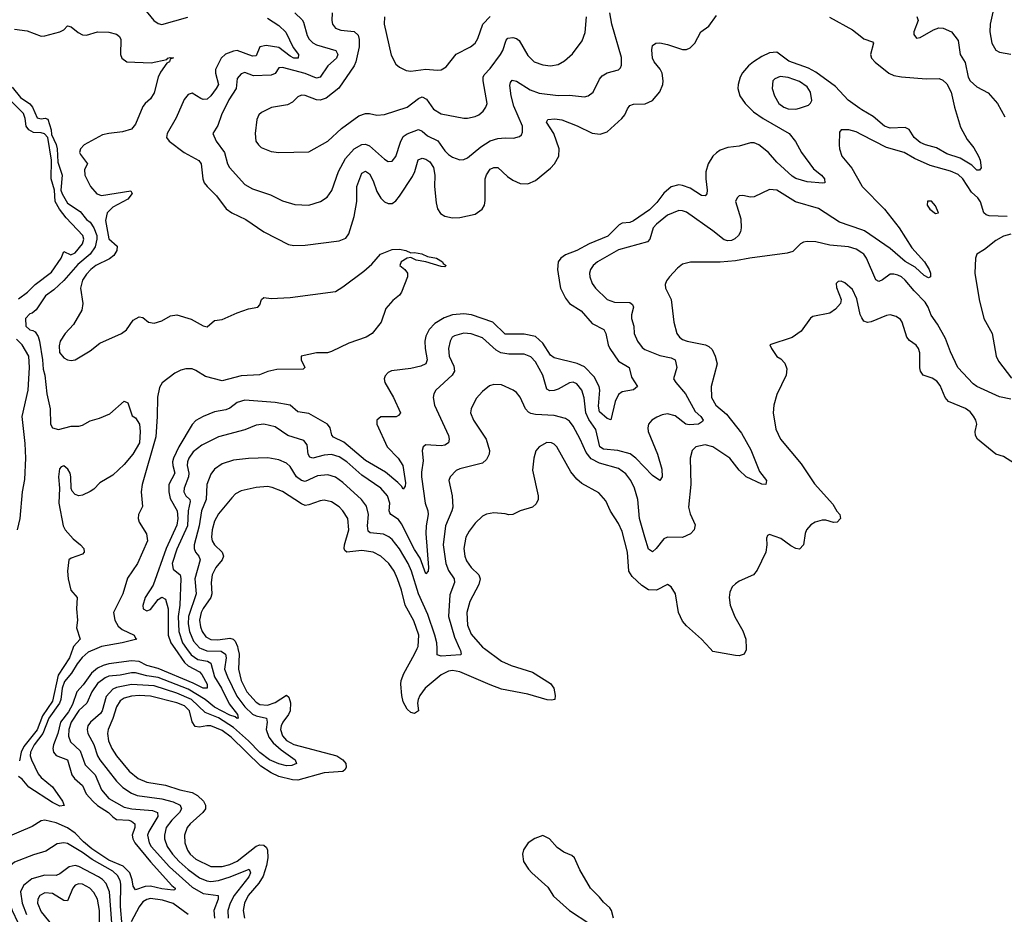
# Model space of a CAD drawing. Header units: inches. Extents: x 1934316 to 2140091, y 524953 to 667329.
# Tile 292 of 384: x 2045537 to 2050755, y 628590 to 633334. Entities that reach past the tile are written whole.
import ezdxf

# ---------------------------------------------------------------- set-up
doc = ezdxf.new("R2010")
doc.units = ezdxf.units.IN
doc.header["$MEASUREMENT"] = 0
for name, color, linetype in [('C0642', 7, 'Continuous'), ('C0643', 7, 'Continuous'), ('C0653', 7, 'Continuous')]:
    doc.layers.add(name, color=color, linetype=linetype)

msp = doc.modelspace()

# ---------------------------------------------------------------- linework, layer by layer
at = {"layer": 'C0642', "color": 5}
for points, elevation in [([(2046358.2, 630000), (2046410, 629925.5), (2046430, 629907.5), (2046490, 629875.4), (2046502.6, 629862.6), (2046529.5, 629810), (2046530.1, 629789.9), (2046510, 629789.3), (2046456.4, 629816.4), (2046270, 629893.2), (2046210.4, 629910.4), (2046170, 629931.2), (2046130, 629934.3), (2046010, 629918.5), (2045979.4, 629910), (2045950, 629895.2), (2045917.9, 629870), (2045873.4, 629806.6), (2045839.4, 629770), (2045817.1, 629702.9), (2045795, 629665), (2045753.3, 629610), (2045739.7, 629550), (2045716.1, 629490), (2045712.8, 629470), (2045716.6, 629450), (2045730, 629432.3), (2045790.1, 629410), (2045813, 629330), (2045827.3, 629310), (2045870, 629273.7), (2045889.6, 629229.6), (2045924, 629190), (2045950, 629167.4), (2046007.7, 629130), (2046030, 629106.7), (2046050, 629093.4), (2046114.9, 629090), (2046130, 629085.3), (2046146.9, 629070), (2046146.6, 629050), (2046133.3, 629010), (2046135.6, 628990), (2046147.2, 628970), (2046230, 628869.3), (2046342.7, 628742.7), (2046360.2, 628730), (2046358.8, 628721.2), (2046350, 628717.7), (2046290, 628725.5), (2046230, 628739.9), (2046202.6, 628737.4), (2046150, 628720.7), (2046138.9, 628738.9), (2046133.3, 628773.3), (2046120.3, 628810), (2046085.5, 628845.5), (2046010, 628877), (2045918.5, 628938.5), (2045874.7, 628974.7), (2045830, 629021), (2045790, 629048.7), (2045730, 629075), (2045670.1, 629089.9), (2045650, 629085.8), (2045603.2, 629056.8), (2045449.6, 628990.4)], 220), ([(2045945.2, 630000), (2045900.3, 629979.7), (2045867.8, 629952.2), (2045840.5, 629919.5), (2045811.7, 629868.3), (2045774.8, 629825.2), (2045761.5, 629790), (2045755.4, 629730), (2045748.3, 629710), (2045690.5, 629630), (2045658.6, 629550), (2045612.6, 629490), (2045594, 629450), (2045592.8, 629430), (2045598.9, 629410), (2045634.7, 629334.7), (2045650, 629315.3), (2045710, 629266.9), (2045763.8, 629190), (2045773, 629167), (2045750, 629163.8), (2045710, 629182.9), (2045585.3, 629265.3), (2045550, 629306.4), (2045530, 629320.6)], 180), ([(2045818.7, 630000), (2045799.9, 629950), (2045741.2, 629858.8), (2045710, 629720.5), (2045657.9, 629642.1), (2045630, 629568.4), (2045559, 629481), (2045545.2, 629450), (2045536.5, 629403.5)], 160), ([(2046421.2, 630000), (2046446, 629966), (2046481.6, 629941.6), (2046532.9, 629932.9), (2046550, 629922.7), (2046568.9, 629850), (2046607, 629790), (2046647.4, 629707.4), (2046690.5, 629650), (2046694.3, 629630), (2046690, 629628.3), (2046678.5, 629638.5), (2046650, 629646.8), (2046569.2, 629689.2), (2046520.3, 629730), (2046430, 629783.8), (2046270, 629846.4), (2046210, 629854.3), (2046150, 629870.6), (2046130, 629870.3), (2046070, 629858.5), (2046010, 629853.3), (2045990, 629844.9), (2045950, 629814.7), (2045918.6, 629770), (2045892.3, 629710), (2045850, 629671.5), (2045808.9, 629610), (2045796.4, 629570), (2045796, 629536), (2045805.8, 629505.8), (2045858.1, 629458.1), (2045883.4, 629383.4), (2045936.5, 629330), (2045970.1, 629250.1), (2046010, 629205), (2046090, 629158.8), (2046130.4, 629150.4), (2046240.1, 629140.1), (2046266.5, 629130), (2046269, 629110), (2046220.5, 629030), (2046215, 629010), (2046222.9, 628970), (2046233.2, 628950), (2046330, 628842.8), (2046450, 628735.1), (2046510, 628700.7), (2046588.8, 628690), (2046588.5, 628670), (2046565.6, 628610), (2046569.7, 628570)], 240), ([(2046498.1, 630000), (2046528.2, 629988.2), (2046605.1, 629985.1), (2046628.3, 629970), (2046630.8, 629950), (2046623, 629890), (2046637.5, 629850), (2046687.2, 629747.2), (2046730, 629690.9), (2046770, 629652.4), (2046790, 629642.3), (2046845.5, 629630), (2046848.6, 629610), (2046843.4, 629570), (2046856.4, 629530), (2046880.1, 629500.1), (2046922.4, 629462.4), (2046996.1, 629410), (2047004.2, 629390), (2046979.9, 629380.1), (2046950, 629378.1), (2046910, 629388.7), (2046860.7, 629410), (2046810, 629449), (2046750.1, 629510.1), (2046670, 629581.8), (2046590, 629631.6), (2046520.5, 629660.5), (2046447.5, 629730), (2046370, 629763), (2046250, 629801.3), (2046130, 629809.9), (2046050, 629793.5), (2046030, 629783.8), (2045995.4, 629744.6), (2045973.5, 629670), (2045965.1, 629654.9), (2045911.8, 629610), (2045898.4, 629590), (2045894.6, 629570), (2045898.3, 629550), (2045930.3, 629490.3), (2045949.7, 629430), (2045961.3, 629410), (2046050, 629296.6), (2046083.6, 629263.6), (2046130, 629232.5), (2046159.9, 629219.9), (2046290, 629203.4), (2046350, 629187.4), (2046386.4, 629170), (2046393.6, 629150), (2046382.9, 629130), (2046342.3, 629090), (2046313.9, 629050), (2046303.6, 629010), (2046303.4, 628990), (2046317.9, 628950), (2046347.5, 628910), (2046382.2, 628870), (2046430, 628828), (2046490, 628783.7), (2046528, 628768), (2046550, 628764.3), (2046589.7, 628769.7), (2046651.6, 628788.4), (2046753.1, 628830), (2046760.1, 628810), (2046751.5, 628790), (2046673.9, 628690), (2046652.2, 628650), (2046640.1, 628610), (2046641.2, 628570)], 260), ([(2046692.9, 630000), (2046699.6, 629970), (2046696.7, 629890), (2046711.1, 629830), (2046740.6, 629770), (2046790, 629715.4), (2046810, 629703.3), (2046850, 629700.1), (2046890, 629713), (2046950, 629753.4), (2046962.5, 629742.5), (2046971.8, 629711.8), (2046970.4, 629670), (2046962.1, 629650), (2046931.4, 629610), (2046921.7, 629590), (2046919.2, 629570), (2046930, 629536.8), (2046950, 629512.2), (2046990, 629491.5), (2047217.3, 629430), (2047250.2, 629410), (2047265.4, 629390), (2047267.9, 629370), (2047262, 629358), (2047250, 629346.9), (2047150, 629340.9), (2047010, 629301), (2046982.8, 629302.8), (2046910, 629321.4), (2046870, 629340.5), (2046815.5, 629375.5), (2046657.1, 629530), (2046610, 629564.6), (2046550, 629590.3), (2046529.4, 629590.6), (2046490, 629582.2), (2046467, 629587), (2046451.1, 629611.1), (2046436.3, 629670), (2046410, 629696.3), (2046370, 629712.5), (2046230, 629746.9), (2046170, 629750.6), (2046130, 629747.7), (2046090, 629736), (2046070, 629722.7), (2046049.2, 629690.8), (2046030.8, 629629.2), (2046006.3, 629570), (2046002.6, 629550), (2046008.2, 629510), (2046024.7, 629470), (2046050.7, 629430), (2046116.8, 629350), (2046165.4, 629310), (2046210, 629290.6), (2046310, 629276.1), (2046385.3, 629250), (2046450, 629236.2), (2046480, 629220), (2046510.9, 629190), (2046521.9, 629170), (2046521.2, 629150), (2046507.2, 629130), (2046439.8, 629070), (2046425, 629050), (2046410.7, 629010), (2046411.2, 628970), (2046425.9, 628930), (2046439.8, 628910), (2046470, 628883.8), (2046550, 628844), (2046610, 628843.8), (2046650, 628853.8), (2046690, 628871.8), (2046790, 628951.9), (2046810, 628958.9), (2046830, 628957.8), (2046844.4, 628944.4), (2046850.6, 628930), (2046852, 628890), (2046845.2, 628850), (2046826.6, 628793.4), (2046804.8, 628755.2), (2046747.3, 628690), (2046727.6, 628650), (2046720.5, 628610), (2046729.1, 628570)], 280), ([(2048000.5, 630000), (2048090, 629932.5), (2048141.1, 629910), (2048254.4, 629874.4), (2048350, 629814.7), (2048368, 629790), (2048375.6, 629750), (2048372.7, 629730), (2048354.7, 629725.3), (2048332.4, 629727.6), (2048230, 629757.9), (2048090, 629785), (2048030, 629806.6), (2047870, 629876.5), (2047830, 629883.2), (2047810, 629880.1), (2047770, 629859.9), (2047685.4, 629790), (2047656.8, 629750), (2047649, 629730), (2047645.7, 629710), (2047650, 629669), (2047630, 629654.5), (2047610, 629661.3), (2047590, 629678.4), (2047570, 629717), (2047561.5, 629750), (2047556.8, 629810), (2047558.8, 629830), (2047572.2, 629867.8), (2047630, 629969.1), (2047643.6, 630000)], 280), ([(2047868.3, 630000), (2047872.9, 629990), (2047876.5, 629970), (2047873.2, 629966.8), (2047770, 629958.6), (2047750, 629966), (2047748.7, 630000)], 260), ([(2049386.3, 630000), (2049386.5, 629993.5), (2049375.8, 629970), (2049350, 629960.4), (2049330, 629962), (2049210, 629984.2), (2049195.5, 630000)], 280), ([(2046080.5, 628530), (2046071.6, 628631.6), (2046072.5, 628750), (2046068.5, 628770), (2046055.7, 628795.7), (2046030, 628820.1), (2045920.8, 628880.8), (2045870, 628918.5), (2045790, 628965.4), (2045770, 628969.9), (2045735.8, 628964.3), (2045675.4, 628924.6), (2045610, 628905.6), (2045510, 628866.6), (2045488.8, 628850), (2045456.6, 628790), (2045450.6, 628750), (2045496.3, 628610), (2045526.9, 628546.9)], 240), ([(2048684, 628570), (2048674, 628610), (2048664.7, 628624.7), (2048630, 628655.3), (2048610, 628682), (2048562, 628730), (2048505.6, 628825.6), (2048478, 628890), (2048463.1, 628903.1), (2048420.2, 628920.2), (2048385.6, 628945.6), (2048344, 628990), (2048310, 629009), (2048267.1, 628992.9), (2048232, 628970), (2048207.1, 628932.9), (2048201, 628910), (2048207.3, 628870), (2048234, 628830), (2048250.8, 628810), (2048335.1, 628735.1), (2048365.8, 628685.9), (2048450, 628610.8), (2048559.3, 628539.3)], 320), ([(2046025.6, 628545.6), (2046011.9, 628710), (2045994.6, 628754.6), (2045975.5, 628775.5), (2045953.6, 628790), (2045850, 628843.9), (2045830, 628849.4), (2045798.1, 628841.9), (2045750, 628804.8), (2045730, 628796.3), (2045670, 628797.3), (2045601.9, 628778.1), (2045557, 628743), (2045541.9, 628710), (2045549.1, 628649.1), (2045572.6, 628590)], 260), ([(2045960.4, 628490), (2045959.4, 628610), (2045949, 628670), (2045930, 628705.6), (2045908.4, 628728.4), (2045870, 628749.5), (2045850, 628752.2), (2045830, 628745), (2045818.2, 628730), (2045790, 628662), (2045770, 628663.4), (2045710, 628700.4), (2045670, 628705.2), (2045643, 628690), (2045633.1, 628670), (2045631.7, 628650), (2045650, 628603.8), (2045728.1, 628508.1)], 280), ([(2046430.1, 628590.1), (2046350, 628647.7), (2046294, 628666), (2046230, 628674.2), (2046210, 628669.1), (2046190, 628656.6), (2046169.7, 628630.3), (2046127.2, 628550)], 240)]:
    msp.add_lwpolyline(points, dxfattribs=dict(at, elevation=elevation))
at = {"layer": 'C0643', "color": 5}
for points, elevation in [([(2046134.8, 633470), (2046248.3, 633330), (2046270, 633313.7), (2046290, 633309.5), (2046428, 633348)], 220), ([(2046850, 633341.6), (2046910, 633304.2), (2046947.8, 633267.8), (2046986.2, 633186.2), (2047014.2, 633150), (2047012, 633130), (2046990, 633129.9), (2046970, 633140.4), (2046910, 633187.5), (2046843.1, 633196.9), (2046810.1, 633189.9), (2046790, 633142.2), (2046770, 633139.9), (2046690, 633170.3), (2046670, 633168.1), (2046627.8, 633152.2), (2046604.2, 633130), (2046575.1, 633070), (2046575.2, 633050), (2046590.1, 632990), (2046578.5, 632970), (2046549.4, 632930), (2046530, 632911.9), (2046510, 632910.5), (2046496, 632916), (2046450, 632943.9), (2046430, 632937.8), (2046408.5, 632911.5), (2046365.4, 632814.6), (2046318.9, 632730), (2046315.4, 632710), (2046329.1, 632690), (2046407.6, 632630), (2046486.8, 632586.8), (2046498.5, 632570), (2046507.5, 632490), (2046515.3, 632470), (2046529.7, 632449.7), (2046580.2, 632400.2), (2046630.6, 632330.6), (2046661.1, 632310), (2046735.3, 632275.3), (2046830, 632208.9), (2046962.2, 632142.2), (2046990, 632137.7), (2047050, 632138.5), (2047230, 632161.2), (2047264.6, 632175.4), (2047281.4, 632198.6), (2047308.7, 632290), (2047323.8, 632370), (2047324.4, 632450), (2047350, 632520.4), (2047370, 632531.6), (2047390, 632516.5), (2047410, 632479.5), (2047430, 632422.3), (2047450, 632387.7), (2047470, 632368.9), (2047490, 632358.9), (2047510, 632359.5), (2047530, 632373.4), (2047550, 632398.3), (2047617.8, 632502.2), (2047631.7, 632530), (2047648.7, 632591.3), (2047670, 632600.6), (2047690, 632595), (2047710, 632580.5), (2047730.1, 632550), (2047737.6, 632510), (2047735, 632450), (2047743.5, 632363.5), (2047750.9, 632330.9), (2047767.3, 632307.3), (2047790, 632292.9), (2047830, 632283.6), (2047870, 632285.2), (2047950, 632303.6), (2047988.2, 632330), (2047999.8, 632350), (2048004.4, 632375.6), (2048004, 632490), (2048010, 632511.8), (2048030, 632541.1), (2048050, 632551), (2048070, 632550.2), (2048122.2, 632502.2), (2048150, 632483.2), (2048190, 632466.3), (2048230, 632463.8), (2048270, 632481.8), (2048350, 632546.7), (2048371.6, 632570), (2048394.5, 632610), (2048396.1, 632650), (2048366.8, 632730), (2048328.7, 632790), (2048335.3, 632804.7), (2048372.3, 632807.7), (2048410, 632802.7), (2048491.5, 632771.5), (2048570, 632731.7), (2048613.5, 632726.5), (2048650, 632740.2), (2048728.7, 632810), (2048744.4, 632830), (2048757.7, 632862.3), (2048770, 632879), (2048790, 632886), (2048851.2, 632888.8), (2048890, 632905.5), (2048929.2, 632950.8), (2048945.3, 632990), (2048947.9, 633010), (2048942.3, 633050), (2048931.4, 633071.4), (2048898.9, 633110), (2048889.8, 633130), (2048886.4, 633173.6), (2048890, 633197.3), (2048909, 633210), (2048928.9, 633211.1), (2048970, 633202.2), (2049050, 633175.4), (2049070, 633176.2), (2049090, 633185.5), (2049114.6, 633210), (2049146, 633270), (2049190, 633299.5), (2049230, 633356.4)], 220), ([(2046994.2, 633370), (2047033.2, 633333.2), (2047040.7, 633320.7), (2047060.4, 633250), (2047071.4, 633231.4), (2047090, 633212.3), (2047110, 633201.5), (2047211.7, 633171.7), (2047222, 633150), (2047215.8, 633130), (2047169.5, 633090), (2047130.1, 633029.9), (2047110, 633024.8), (2047050, 633049.1), (2046930, 633081.2), (2046910, 633079.2), (2046890.6, 633049.4), (2046870, 633040.5), (2046776.2, 633036.2), (2046730, 633053.5), (2046710, 633046.4), (2046690, 633022), (2046684.7, 632970), (2046645.8, 632910), (2046605.9, 632830), (2046587.3, 632772.7), (2046560.5, 632730), (2046578.9, 632690), (2046622.9, 632630), (2046638.9, 632570), (2046649.2, 632550), (2046730, 632459.6), (2046770, 632438.2), (2046866.2, 632406.2), (2046930, 632373.4), (2046994.4, 632354.4), (2047070, 632351.2), (2047130.7, 632369.3), (2047166.7, 632393.3), (2047191, 632429), (2047226.5, 632530), (2047262.7, 632597.3), (2047309.1, 632650), (2047350, 632673.2), (2047370, 632675), (2047390, 632664.6), (2047470, 632594.7), (2047490, 632582.7), (2047510, 632584), (2047530, 632608.5), (2047554.4, 632685.6), (2047570, 632714.7), (2047590, 632729.4), (2047650, 632751.8), (2047670, 632742.7), (2047698.8, 632718.8), (2047752.3, 632692.3), (2047790, 632638), (2047810, 632619.2), (2047830, 632604.9), (2047870, 632591.4), (2047890, 632593.4), (2047910, 632601.8), (2047980.4, 632659.6), (2048030, 632692.2), (2048070, 632703.9), (2048110, 632707.8), (2048154.3, 632705.7), (2048186, 632714), (2048195.9, 632724.1), (2048201.5, 632738.5), (2048202, 632770), (2048156.4, 632876.4), (2048141, 632930), (2048134.1, 632985.9), (2048138, 633002), (2048146.8, 633013.2), (2048170, 633008.4), (2048241.7, 632961.7), (2048290, 632945.3), (2048390, 632931.5), (2048450, 632933.5), (2048530, 632925.5), (2048550, 632930.3), (2048576.3, 632950), (2048610, 633019.3), (2048623.9, 633036.1), (2048650, 633052.7), (2048710.9, 633069.1), (2048720.5, 633079.5), (2048726.7, 633093.3), (2048726.9, 633133.1), (2048674.6, 633310), (2048664.2, 633370)], 240), ([(2047193.2, 633370), (2047190.2, 633330), (2047194.7, 633310), (2047210, 633289.2), (2047239.5, 633279.5), (2047310, 633270.9), (2047331.4, 633251.4), (2047336.4, 633230), (2047335.3, 633190), (2047318.6, 633110), (2047310.1, 633089.9), (2047228.9, 632971.1), (2047161.6, 632918.4), (2047130, 632907), (2047110, 632908.8), (2047050, 632932.8), (2047030, 632933.5), (2047010, 632924.7), (2046982.3, 632897.7), (2046956.4, 632883.6), (2046871, 632869), (2046818.2, 632841.8), (2046804.6, 632830), (2046794.2, 632805.8), (2046784.5, 632730), (2046789.1, 632690), (2046802, 632670), (2046817, 632657), (2046870, 632635.6), (2046910.2, 632630.2), (2047070, 632633.7), (2047170, 632690.2), (2047242.8, 632757.2), (2047335, 632825), (2047370, 632837.3), (2047390, 632837.3), (2047430, 632828), (2047470, 632832.2), (2047590, 632870.2), (2047650, 632916.8), (2047670, 632924.8), (2047693, 632913), (2047730, 632859.1), (2047770, 632835.6), (2047890, 632811.4), (2047910, 632811.5), (2047950, 632820.9), (2047970, 632830.3), (2047993.3, 632850), (2048008, 632870), (2048014.7, 632890), (2047993, 633010), (2047992.5, 633030), (2047997.7, 633042.3), (2048030, 633075.6), (2048085.2, 633150), (2048096.5, 633170), (2048115.2, 633224.8), (2048124.6, 633235.4), (2048150, 633240.6), (2048170, 633234.5), (2048183.6, 633223.6), (2048230, 633144), (2048264.2, 633110), (2048310, 633094), (2048350, 633090.2), (2048390, 633096.9), (2048424.2, 633115.8), (2048466, 633154), (2048518.4, 633221.6), (2048533.8, 633266.2), (2048541.3, 633350)], 260), ([(2047470.3, 633350), (2047468, 633310), (2047505.5, 633145.5), (2047530, 633099.1), (2047550, 633081.6), (2047584.9, 633064.9), (2047610, 633061.7), (2047690, 633071.5), (2047750, 633066.3), (2047771, 633069), (2047796.3, 633083.7), (2047849.2, 633150.8), (2047926, 633190), (2047949.9, 633210.1), (2047964.9, 633235.1), (2047992.1, 633310), (2048030, 633351.6)], 280), ([(2045510, 633284.8), (2045575.7, 633275.7), (2045650, 633247.4), (2045670, 633248.2), (2045749.8, 633270.2), (2045770, 633280.3), (2045790, 633301.3), (2045810, 633297), (2045846.7, 633266.7), (2045870, 633254), (2045890, 633251.6), (2045950, 633270.2), (2046010, 633268.8), (2046050, 633257), (2046065.3, 633245.3), (2046072, 633230), (2046070.6, 633150), (2046078.8, 633130), (2046104.7, 633110), (2046234.2, 633105.8), (2046317.2, 633122.7), (2046321.6, 633130), (2046334.2, 633134.2), (2046351.8, 633131.8), (2046335.1, 633124.9), (2046330.2, 633110), (2046316.6, 633103.4), (2046283.5, 633056.5), (2046271.5, 633030), (2046250, 632946.4), (2046230, 632914.6), (2046201.7, 632890), (2046190, 632873.6), (2046150, 632779.5), (2046130, 632754.3), (2046081.1, 632738.9), (2046010, 632731.6), (2045976.4, 632723.6), (2045877.8, 632670), (2045859, 632650), (2045854.2, 632630), (2045858.7, 632618.7), (2045896.9, 632570), (2045881, 632539), (2045881.2, 632510), (2045912.3, 632450), (2045945.1, 632410), (2045970, 632402.4), (2046125.8, 632425.9), (2046133.4, 632413.4), (2046110, 632383.4), (2046030, 632339.7), (2046000.8, 632310), (2045991, 632270), (2046010, 632172.2), (2046053.4, 632133.4), (2046052.1, 632110), (2046035.3, 632084.7), (2046013.1, 632066.9), (2045939.7, 632030), (2045913.8, 632010), (2045890, 631985.7), (2045870, 631953.8), (2045859.8, 631910), (2045872.2, 631830), (2045865.5, 631794.5), (2045822.5, 631717.5), (2045777.3, 631670), (2045750.7, 631630), (2045745.2, 631605.2), (2045747.7, 631570), (2045770, 631541), (2045790, 631531), (2045810, 631526.8), (2045830, 631531.3), (2045910, 631578.8), (2045961.3, 631618.7), (2046076.3, 631670), (2046103, 631690), (2046138.2, 631741.8), (2046170, 631759.3), (2046190, 631755.5), (2046218.8, 631730), (2046250, 631724.3), (2046290, 631736.8), (2046335.9, 631764.1), (2046370, 631768.5), (2046445.6, 631745.6), (2046510, 631710.2), (2046530, 631706), (2046570, 631738.5), (2046610, 631743.7), (2046690, 631780.4), (2046750, 631801.2), (2046799.3, 631810), (2046810, 631822.8), (2046818.9, 631850), (2046830, 631861.1), (2046870, 631856.1), (2046970, 631860.4), (2047210, 631893.7), (2047250, 631917.4), (2047360, 632000), (2047402.2, 632037.8), (2047449.4, 632090.6), (2047510, 632115.8), (2047550, 632116.9), (2047584, 632110), (2047610, 632097.6), (2047630, 632099.7), (2047667.4, 632092.6), (2047698.7, 632078.7), (2047745.5, 632070), (2047778.3, 632050), (2047780.7, 632040.7), (2047796.3, 632030), (2047790, 632024.5), (2047770, 632025.1), (2047690, 632049.6), (2047638.9, 632058.9), (2047610, 632073.2), (2047590, 632069), (2047558, 632050), (2047552, 632030), (2047578, 632010), (2047591.3, 631990), (2047591.3, 631970), (2047560.7, 631890), (2047550, 631874), (2047515.1, 631844.9), (2047478, 631802), (2047451.8, 631730), (2047405.4, 631670), (2047373.8, 631650), (2047281.7, 631618.3), (2047190, 631574.6), (2047168.1, 631568.1), (2047110, 631568.2), (2047029.2, 631550.8), (2047029, 631530), (2047048.8, 631490), (2047038.7, 631481.3), (2046900.4, 631479.6), (2046851.5, 631468.5), (2046808.1, 631451.9), (2046710, 631446.5), (2046610, 631419.6), (2046521.9, 631441.9), (2046470, 631474.7), (2046450, 631482.1), (2046416.7, 631483.3), (2046390, 631476.2), (2046359.7, 631460.3), (2046291.8, 631408.2), (2046276.9, 631383.1), (2046267.1, 631332.9), (2046265.7, 631230), (2046257.9, 631122.1), (2046185.1, 630870), (2046179.8, 630830), (2046187.3, 630752.7), (2046166, 630710), (2046164.8, 630690), (2046170.2, 630670), (2046208.3, 630608.3), (2046214.2, 630570), (2046161.4, 630450), (2046107.3, 630372.7), (2046083.4, 630290), (2046034.7, 630190), (2046040.4, 630150), (2046058.2, 630118.2), (2046080.1, 630100.1), (2046144.2, 630070), (2046150, 630055.5), (2046157.3, 630050), (2046079, 630030), (2045970, 630011.2), (2045945.2, 630000)], 180), ([(2049828, 633348.1), (2049950, 633281.1), (2050000, 633240.8)], 220), ([(2050000, 632856.5), (2049990, 632862.5), (2049928.1, 632908.1), (2049860.4, 632980.4), (2049756.5, 633056.5), (2049716.8, 633076.8), (2049613.7, 633113.7), (2049550, 633162.6), (2049510, 633157.7), (2049470, 633139.1), (2049425.8, 633110), (2049400.2, 633090), (2049367.3, 633052.7), (2049354.8, 633030), (2049344.3, 632990), (2049343.7, 632970), (2049353.8, 632930), (2049381.4, 632890), (2049426, 632846), (2049476.8, 632810), (2049614.3, 632730), (2049648.3, 632688.3), (2049679.4, 632630), (2049743.4, 632543.4), (2049786.7, 632510), (2049801.3, 632490), (2049804.7, 632470), (2049793.5, 632466.5), (2049710, 632473.8), (2049650, 632491.9), (2049630, 632504.6), (2049550, 632579.2), (2049505, 632630), (2049455, 632670), (2049430, 632680.7), (2049410, 632681.9), (2049350, 632664.1), (2049290, 632656.5), (2049250, 632641.8), (2049230, 632628.7), (2049210, 632609.8), (2049185.3, 632570), (2049173.1, 632526.9), (2049172.5, 632490), (2049179.8, 632430), (2049178.6, 632410), (2049170, 632400.4), (2049150, 632401.7), (2049090, 632440.5), (2049050, 632455.8), (2049030, 632458), (2048990, 632448), (2048950, 632414), (2048914.3, 632365.7), (2048874.8, 632325.2), (2048790, 632267.3), (2048770, 632259.6), (2048730, 632254.5), (2048713.5, 632246.5), (2048653.3, 632186.7), (2048554.2, 632145.8), (2048489.1, 632110.9), (2048430, 632086.6), (2048404.2, 632070), (2048391, 632050), (2048387.9, 632010), (2048399, 631930), (2048403.2, 631910), (2048430, 631856.9), (2048450.2, 631830), (2048511.8, 631790), (2048570, 631722.4), (2048631.8, 631691.8), (2048643.7, 631670), (2048654.8, 631610), (2048665.1, 631590), (2048710, 631523.8), (2048766.2, 631490), (2048778.9, 631438.9), (2048810.3, 631390), (2048789.2, 631370.8), (2048730, 631361), (2048710, 631347.4), (2048692.4, 631310), (2048670, 631212.7), (2048650, 631220.4), (2048610, 631255.4), (2048604.6, 631284.6), (2048611.7, 631370), (2048607.8, 631390), (2048581.1, 631441.1), (2048530, 631494.3), (2048491.8, 631511.8), (2048370, 631540.9), (2048350, 631554.7), (2048310, 631618.7), (2048270, 631654.4), (2048210, 631667.4), (2048110, 631667.1), (2048045, 631730), (2047930.9, 631770), (2047890, 631774.6), (2047830, 631768.7), (2047786.2, 631753.9), (2047736.9, 631723.1), (2047707.8, 631692.2), (2047690, 631656.4), (2047684.4, 631630), (2047685.6, 631590), (2047696.2, 631530), (2047690.1, 631509.9), (2047662.3, 631497.7), (2047610, 631485.2), (2047507.5, 631472.5), (2047490, 631464.2), (2047473.9, 631446.1), (2047469.2, 631430), (2047472.2, 631410), (2047518.4, 631330), (2047554.6, 631250), (2047545.1, 631234.9), (2047531.9, 631228.1), (2047450, 631227.6), (2047430, 631211.5), (2047429.5, 631190), (2047485.1, 631070), (2047543.2, 631010), (2047568.2, 630970), (2047581.8, 630878.2), (2047579.5, 630860.5), (2047570, 630844.5), (2047560.9, 630860.9), (2047540.6, 630880.6), (2047475.4, 630935.4), (2047370, 630997.7), (2047254.7, 631094.7), (2047200, 631120), (2047190.7, 631130.7), (2047181.5, 631170), (2047168.1, 631190), (2047070, 631246.4), (2047010, 631255.4), (2046969.9, 631289.9), (2046890, 631303.7), (2046730, 631316.7), (2046690, 631303.6), (2046650, 631274.4), (2046630, 631265.5), (2046570, 631254.9), (2046509, 631231), (2046471.1, 631208.9), (2046451.5, 631188.5), (2046380.5, 631070), (2046352.1, 631010), (2046347.1, 630990), (2046348.8, 630970), (2046359.3, 630930), (2046327.4, 630870), (2046327.4, 630830), (2046334.8, 630794.8), (2046371.7, 630730), (2046374.8, 630690), (2046370, 630654.2), (2046312.5, 630530), (2046244.5, 630335.5), (2046202.6, 630270), (2046188.7, 630228.7), (2046191.4, 630210), (2046210, 630199.8), (2046230, 630207.5), (2046270, 630260.2), (2046290, 630271.8), (2046310, 630262.2), (2046323.8, 630210), (2046324.5, 630070), (2046337.4, 630030), (2046358.2, 630000)], 220), ([(2045497.1, 632977.1), (2045541.8, 632921.8), (2045590, 632888.9), (2045605, 632870), (2045630, 632814), (2045650, 632809.2), (2045672, 632812), (2045686.1, 632806.1), (2045703.2, 632750), (2045704.9, 632724.9), (2045730, 632671.7), (2045735.5, 632650), (2045739.1, 632579.1), (2045762, 632510), (2045754.9, 632430), (2045762.6, 632410), (2045790, 632361.1), (2045857.1, 632317.1), (2045890, 632275.5), (2045910, 632260.3), (2045930, 632230.2), (2045945.5, 632190), (2045945.9, 632170), (2045936, 632130), (2045910, 632090.7), (2045844.6, 632035.4), (2045770, 631950.7), (2045718.4, 631901.6), (2045673.7, 631870), (2045623.4, 631796.6), (2045602, 631778), (2045590, 631774), (2045566.9, 631750), (2045568.7, 631708.7), (2045590, 631690.5), (2045606.8, 631686.8), (2045618.2, 631678.2), (2045634.2, 631654.2), (2045641.5, 631630), (2045658.2, 631530), (2045660.8, 631480.8), (2045670.8, 631450), (2045680.1, 631350), (2045698.5, 631270), (2045699.5, 631190), (2045710.3, 631170.3), (2045742, 631162), (2045810, 631178.3), (2045850, 631178.7), (2045870, 631183.8), (2045910, 631206.7), (2045958.9, 631221.1), (2046015.1, 631244.9), (2046090, 631312), (2046110, 631302), (2046133.4, 631233.4), (2046150, 631222.8), (2046171.2, 631190), (2046175.2, 631150), (2046171.1, 631090), (2046137.1, 631030), (2046090, 630975.8), (2046030, 630919.8), (2045961, 630879), (2045930, 630845.1), (2045910, 630832), (2045870, 630812.7), (2045850, 630809.6), (2045830, 630817.2), (2045814.2, 630834.2), (2045810, 630848), (2045808.1, 630910), (2045803.7, 630930), (2045792.7, 630950), (2045770, 630968.7), (2045756, 630964), (2045747.1, 630952.9), (2045743.1, 630910), (2045747.6, 630850), (2045744.8, 630770), (2045766.7, 630650), (2045778, 630630), (2045820.6, 630580.6), (2045859.3, 630550), (2045877.1, 630530), (2045879.1, 630510), (2045870, 630500.9), (2045810, 630479.5), (2045797.3, 630470), (2045790.5, 630410), (2045793, 630370), (2045807.7, 630310), (2045840.7, 630270), (2045838, 630210), (2045843.7, 630150), (2045838.3, 630110), (2045857.4, 630050), (2045822.4, 630010), (2045818.7, 630000)], 160), ([(2045530, 631853.6), (2045577.4, 631890), (2045618, 631930), (2045704.6, 631995.4), (2045756.9, 632070), (2045770, 632104.7), (2045807.5, 632087.5), (2045830, 632097.6), (2045870, 632146.4), (2045876.1, 632170), (2045870.6, 632190.6), (2045783.6, 632283.6), (2045746.9, 632330), (2045724.1, 632370), (2045721, 632430), (2045703.7, 632490), (2045704.5, 632590), (2045685.5, 632710), (2045668.1, 632728.1), (2045650, 632734.3), (2045610, 632736.3), (2045585.5, 632750), (2045570.7, 632770), (2045566.1, 632810), (2045556.9, 632836.9), (2045466.4, 632926.4)], 160), ([(2050000, 632724.2), (2049970, 632739.8), (2049930.3, 632749.7), (2049890.5, 632749.5), (2049882, 632738), (2049880.7, 632670), (2049881.2, 632650), (2049893.6, 632610), (2049946.6, 632546.6), (2050000, 632452.8)], 240), ([(2050000, 632219.6), (2049881.4, 632261.4), (2049770, 632332.3), (2049648.5, 632368.5), (2049550, 632429.8), (2049510, 632433), (2049430, 632395.1), (2049410, 632393.3), (2049370, 632401.6), (2049350, 632399.5), (2049339.1, 632390), (2049330.4, 632369.6), (2049358.5, 632278.5), (2049361.2, 632230), (2049356.9, 632210), (2049346, 632190), (2049327.2, 632172.8), (2049310, 632164.2), (2049290, 632161.9), (2049270, 632166.2), (2049210, 632215), (2049070, 632314), (2049050, 632321.2), (2049030, 632321.6), (2048970, 632297.8), (2048911.3, 632250), (2048894.2, 632230), (2048876.9, 632170), (2048864.2, 632155.8), (2048710, 632114.4), (2048598.3, 632050), (2048575.8, 632030), (2048562.2, 632010), (2048557.2, 631990), (2048558.6, 631970), (2048570, 631935.5), (2048587.8, 631910), (2048650, 631851.4), (2048690, 631836.8), (2048770, 631834), (2048783.8, 631823.8), (2048790.1, 631810), (2048779, 631770), (2048779.4, 631750), (2048791.9, 631710), (2048793.2, 631670), (2048810.2, 631630), (2048836, 631596), (2048850, 631585.8), (2048930, 631554), (2048990, 631540.7), (2049011.4, 631530), (2049018.9, 631490), (2049002.2, 631430), (2049013.7, 631410), (2049065.7, 631350), (2049117.3, 631257.3), (2049147.2, 631230), (2049158.8, 631210), (2049156.3, 631203.7), (2049134, 631190), (2049085.5, 631185.5), (2049067.9, 631190), (2049010, 631233.7), (2048970, 631243.4), (2048941.5, 631238.5), (2048912.9, 631227.1), (2048886.3, 631210), (2048870.2, 631190), (2048865.8, 631170), (2048867.8, 631150), (2048916.8, 631030), (2048940.1, 630950), (2048941.8, 630910), (2048930, 630891.3), (2048890, 630917.5), (2048801.4, 631010), (2048771.4, 631031.4), (2048706, 631050), (2048630, 631057), (2048612.2, 631070), (2048590, 631161.2), (2048553.7, 631213.7), (2048537.6, 631250), (2048528.4, 631328.4), (2048515.4, 631370), (2048490, 631403.5), (2048470, 631412.2), (2048450, 631408.9), (2048390, 631375.2), (2048370, 631367.7), (2048345.7, 631365.7), (2048330, 631375.6), (2048309.1, 631450), (2048270, 631519.8), (2048246.1, 631546.1), (2048210, 631559.8), (2048130, 631561.5), (2048087.6, 631567.6), (2048061.4, 631581.4), (2047990, 631646.6), (2047930, 631668.4), (2047890, 631671.9), (2047841.5, 631658.5), (2047829.1, 631650), (2047817.8, 631630), (2047809.4, 631590), (2047813.5, 631550), (2047837.9, 631497.9), (2047841, 631470), (2047829.1, 631450), (2047743.1, 631370), (2047732, 631350), (2047727.6, 631330), (2047735.8, 631290), (2047809.4, 631130), (2047812.8, 631110), (2047809.3, 631090.7), (2047790, 631077.4), (2047770, 631074.3), (2047690, 631079.1), (2047674.9, 631070), (2047670.3, 631050), (2047674.8, 630994.8), (2047665.5, 630934.5), (2047666.4, 630910), (2047685.7, 630770), (2047700.4, 630730), (2047701.7, 630710), (2047691, 630650), (2047690.1, 630609.9), (2047704, 630430), (2047701.6, 630410), (2047690, 630395.1), (2047658.9, 630478.9), (2047630, 630524.5), (2047560.2, 630660.2), (2047543.6, 630683.6), (2047504.5, 630710), (2047499.1, 630719.1), (2047495.2, 630730), (2047498.5, 630770), (2047486.7, 630810), (2047450, 630851), (2047350, 630919.3), (2047270, 630989.3), (2047230, 631016.4), (2047190, 631028.7), (2047150, 631024.7), (2047090, 631009.2), (2047073.8, 631013.8), (2047066.4, 631030), (2047060.7, 631080.7), (2047043.2, 631103.2), (2046958, 631130), (2046890, 631175.9), (2046830, 631188.9), (2046790, 631184.5), (2046730, 631159.4), (2046590, 631122.3), (2046501.3, 631078.7), (2046457, 631043), (2046433.7, 631010), (2046425.5, 630990), (2046425.1, 630970), (2046433.5, 630930), (2046431.8, 630910), (2046408.2, 630850), (2046406.2, 630830), (2046417.6, 630810), (2046438.2, 630790), (2046439.7, 630779.7), (2046430, 630729.9), (2046425.6, 630650), (2046370, 630527.3), (2046345.2, 630450), (2046350, 630421.5), (2046387.5, 630390), (2046391.4, 630371.4), (2046385.6, 630230), (2046376.5, 630170), (2046380.6, 630090), (2046399.4, 630030), (2046421.2, 630000)], 240), ([(2050000, 632098), (2049970, 632117), (2049930, 632129), (2049830, 632138.2), (2049756.6, 632156.6), (2049710, 632157.7), (2049690, 632154.3), (2049674.8, 632145.2), (2049634.9, 632105.1), (2049603.9, 632096.1), (2049406.8, 632070), (2049330, 632055.3), (2049250, 632049), (2049091.3, 632048.7), (2049050, 632037.7), (2049023.3, 632016.6), (2048981.1, 631970), (2048964.4, 631950), (2048957.6, 631930), (2048960.3, 631910), (2048989.2, 631850), (2049004, 631730), (2049020.4, 631670), (2049034, 631650), (2049050, 631638.9), (2049074.6, 631630), (2049172.2, 631610), (2049190, 631601.1), (2049206, 631586), (2049222.4, 631550), (2049232.6, 631510), (2049200.8, 631390), (2049203.8, 631330), (2049226.7, 631290), (2049281.9, 631241.9), (2049362.6, 631142.6), (2049412.6, 631052.6), (2049457.7, 630937.7), (2049495.6, 630890), (2049490.5, 630870), (2049470, 630871.5), (2049387, 630910), (2049350, 630946.2), (2049300.6, 631010), (2049210, 631069.1), (2049170, 631080.7), (2049120.5, 631070), (2049101.1, 631050), (2049090.2, 631010), (2049093.4, 630870), (2049081.4, 630750), (2049090, 630714.9), (2049116.4, 630656.4), (2049111.9, 630630), (2049092, 630608), (2049050, 630588.6), (2048970, 630590.5), (2048950, 630581.6), (2048910, 630529.8), (2048890, 630512.8), (2048870, 630527), (2048850, 630589.6), (2048822.2, 630690), (2048813.3, 630790), (2048795.4, 630850), (2048776.3, 630890), (2048750, 630926.8), (2048710, 630954.1), (2048610, 630982.8), (2048565.9, 631005.9), (2048539.3, 631039.3), (2048508, 631110), (2048470, 631178.7), (2048450, 631204.8), (2048430, 631219.8), (2048370, 631235.6), (2048270, 631240.5), (2048245.7, 631245.7), (2048232.7, 631252.7), (2048218, 631270), (2048190, 631333), (2048170, 631356.9), (2048151.6, 631370), (2048090, 631397.3), (2048050, 631399.1), (2048027.4, 631392.6), (2047990, 631363.5), (2047955.2, 631324.8), (2047930.2, 631270), (2047926.4, 631250), (2047942, 631210), (2048009, 631110), (2048027, 631050), (2048025.3, 631030), (2048010, 631002.9), (2047990, 630983.1), (2047870, 630953.3), (2047850, 630943.5), (2047817.4, 630910), (2047811.6, 630890), (2047828.7, 630808.7), (2047831.8, 630750), (2047827.4, 630730), (2047793.8, 630650), (2047781, 630550), (2047794.7, 630450), (2047810, 630413.4), (2047839, 630370), (2047841.7, 630350), (2047816, 630284), (2047809, 630169), (2047840.6, 630060.6), (2047868.3, 630000)], 260), ([(2050000, 631753.9), (2049990.5, 631770.5), (2049974.2, 631854.2), (2049950, 631903.5), (2049910, 631939.1), (2049890, 631946.9), (2049874, 631946), (2049864.6, 631935.4), (2049865.4, 631914.6), (2049890.2, 631849.8), (2049887.2, 631830), (2049860.6, 631799.4), (2049830, 631778.8), (2049740.2, 631759.8), (2049728.3, 631751.7), (2049677.8, 631682.2), (2049631.5, 631648.5), (2049512.7, 631610), (2049520.9, 631590), (2049550, 631548.9), (2049570, 631536.4), (2049592.8, 631512.8), (2049603, 631483), (2049598.4, 631450), (2049550, 631346), (2049534, 631290), (2049530.2, 631249.8), (2049543.6, 631163.6), (2049569.5, 631109.5), (2049678.8, 630978.8), (2049750, 630873.4), (2049846, 630766), (2049867.4, 630727.4), (2049884, 630710), (2049887.7, 630690), (2049870, 630669.7), (2049850, 630667.4), (2049810, 630679.8), (2049790, 630681.1), (2049752.4, 630670), (2049730, 630655.3), (2049706.9, 630630), (2049699.7, 630610), (2049690.8, 630549.2), (2049670, 630527.1), (2049650, 630530.9), (2049624.5, 630544.5), (2049570, 630583.6), (2049510, 630604), (2049500.7, 630599.3), (2049495.3, 630584.7), (2049497, 630550), (2049491.3, 630510), (2049445.3, 630414.7), (2049425.5, 630390), (2049350, 630356.9), (2049330, 630343.5), (2049312.3, 630327.7), (2049300.9, 630299.1), (2049297.2, 630270), (2049302.3, 630230), (2049327.5, 630167.5), (2049370, 630093), (2049384.4, 630050), (2049386.3, 630000)], 280), ([(2045524.7, 630630), (2045539.2, 630690), (2045552.4, 630830), (2045563.7, 630896.3), (2045569.9, 631009.9), (2045566.3, 631086.3), (2045549.7, 631230.3), (2045581.2, 631370), (2045589.6, 631490.4), (2045584.5, 631550), (2045550.7, 631610.7), (2045520.4, 631640.4)], 160), ([(2049195.5, 630000), (2049149.8, 630049.8), (2049070, 630119.7), (2049050, 630145.6), (2049029, 630190), (2049011.7, 630290), (2048990, 630327.3), (2048970, 630338.9), (2048911.3, 630308.7), (2048870, 630310.5), (2048833.2, 630333.2), (2048782.4, 630382.4), (2048766, 630410), (2048758.6, 630510), (2048730, 630619.5), (2048710, 630663), (2048668.6, 630728.6), (2048643.8, 630783.8), (2048606, 630826), (2048515.7, 630875.7), (2048490, 630897.2), (2048457.5, 630937.5), (2048383.5, 631070), (2048370, 631083.5), (2048355.1, 631090), (2048330, 631091.8), (2048290.2, 631069.8), (2048272.5, 631047.5), (2048260.8, 631010), (2048255.3, 630944.7), (2048284, 630810), (2048284.2, 630790), (2048273.8, 630766.2), (2048254, 630750), (2048190, 630729.7), (2048150, 630711.2), (2048130, 630708.6), (2048110, 630714.8), (2048050, 630719.8), (2048010, 630712.3), (2047990, 630701.5), (2047950, 630664.2), (2047918.3, 630621.7), (2047902, 630590), (2047890.1, 630529.9), (2047895.3, 630490), (2047905.1, 630465.1), (2047929.5, 630430), (2047969.5, 630390), (2047976.6, 630370), (2047970, 630338.5), (2047922.4, 630250), (2047905.7, 630190), (2047910, 630123), (2047930, 630075.5), (2047990, 630007.9), (2048000.5, 630000)], 280), ([(2047748.7, 630000), (2047747.6, 630030), (2047736.9, 630070), (2047699.6, 630179.5), (2047649.9, 630289.9), (2047612.6, 630410), (2047595.5, 630450), (2047550, 630529.1), (2047510, 630578.3), (2047492.8, 630592.8), (2047465.7, 630605.7), (2047393.6, 630613.6), (2047383, 630623), (2047379.7, 630650), (2047385.7, 630710), (2047374.4, 630754.4), (2047349.1, 630790), (2047250, 630880.8), (2047210, 630908), (2047170, 630921.6), (2047115.2, 630915.2), (2047050, 630886), (2047030, 630890.4), (2047004.6, 630910), (2046970, 630965.6), (2046950, 630983.2), (2046910, 631001), (2046851.3, 631011.3), (2046750, 631008.3), (2046670, 630998.6), (2046610, 630978.5), (2046569.5, 630950.5), (2046550, 630924.7), (2046528.8, 630870), (2046525.8, 630790), (2046499.9, 630730), (2046487.4, 630650), (2046461.8, 630550), (2046461.5, 630530), (2046467.8, 630510), (2046486.4, 630490), (2046493.8, 630470), (2046465.8, 630370), (2046472.6, 630290), (2046431.8, 630170), (2046430.1, 630130), (2046437.5, 630090), (2046458.7, 630038.7), (2046490, 630003.2), (2046498.1, 630000)], 260), ([(2047643.6, 630000), (2047647.9, 630010), (2047651.3, 630070), (2047626, 630146), (2047579.4, 630230), (2047560.7, 630310), (2047539.9, 630370), (2047521.2, 630410), (2047493.2, 630450), (2047450, 630489.2), (2047410, 630511.6), (2047350, 630520.1), (2047270.6, 630510.6), (2047260.1, 630520.1), (2047255.6, 630530), (2047258.9, 630550), (2047281.5, 630630), (2047275.2, 630690), (2047250, 630730.7), (2047230, 630750.7), (2047190, 630778), (2047150, 630786), (2047130, 630783.7), (2047070, 630761.4), (2047050, 630759.1), (2047030, 630767.5), (2046930, 630833.3), (2046874.2, 630854.2), (2046850, 630858.6), (2046790, 630854.5), (2046710, 630835.9), (2046680.8, 630819.2), (2046660.4, 630799.6), (2046590, 630713.8), (2046570, 630674.5), (2046556.7, 630630), (2046552.8, 630590), (2046557.3, 630570), (2046569.5, 630550), (2046610.1, 630510), (2046617.5, 630490), (2046610.7, 630470), (2046576.8, 630430), (2046556.4, 630390), (2046551.7, 630350), (2046554.5, 630290), (2046549.3, 630270), (2046508.4, 630211.6), (2046498.1, 630190), (2046490.4, 630150), (2046494.9, 630114.9), (2046503.5, 630090), (2046522.7, 630062.7), (2046550, 630047.4), (2046586.5, 630046.5), (2046650, 630054.9), (2046668.7, 630048.7), (2046678, 630038), (2046690.6, 630010.6), (2046692.9, 630000)], 280)]:
    msp.add_lwpolyline(points, dxfattribs=dict(at, elevation=elevation))
at = {"layer": 'C0643', "color": 5, "elevation": 240}
msp.add_lwpolyline([(2049567.7, 633032.3), (2049539.4, 633020.6), (2049528.9, 633010), (2049524.4, 632970), (2049536.9, 632930), (2049560.7, 632890), (2049587.2, 632870), (2049610, 632862.1), (2049650, 632860.1), (2049670, 632864.6), (2049718.2, 632881.8), (2049728.8, 632891.2), (2049734.7, 632905.3), (2049728.2, 632950), (2049710, 632978.4), (2049670, 633007), (2049610, 633027.4)], close=True, dxfattribs=at)
at = {"layer": 'C0653', "color": 5}
for points, elevation in [([(2050291.9, 633351.9), (2050298.5, 633330), (2050276, 633270), (2050274.9, 633254.9), (2050290, 633237.1), (2050310, 633240.3), (2050379.4, 633280.6), (2050408.8, 633291.2), (2050430.6, 633290), (2050475.8, 633270), (2050510, 633224), (2050521.6, 633150), (2050547.8, 633107.8), (2050563.8, 633030), (2050573.4, 633010), (2050610, 632977.6), (2050670, 632946), (2050718.5, 632890), (2050758.7, 632818.7)], 240), ([(2050697.7, 633390), (2050680.2, 633310), (2050678.8, 633270), (2050689.3, 633209.3), (2050710, 633172.4), (2050730, 633162), (2050790, 633151.5)], 260), ([(2050000, 633240.8), (2050010, 633232.8), (2050056.9, 633216.9), (2050062.3, 633210), (2050045.9, 633150), (2050051.1, 633130), (2050070, 633109.3), (2050143.1, 633050), (2050170, 633038.9), (2050210, 633031.9), (2050341.4, 633021.4), (2050410, 633022.4), (2050430, 633014.4), (2050450, 632994.4), (2050473.2, 632950), (2050491.3, 632870), (2050523.5, 632763.5), (2050558.6, 632698.6), (2050594.3, 632654.3), (2050619.1, 632610), (2050627.7, 632590), (2050631.6, 632548.4), (2050623.6, 632536.4), (2050610, 632536), (2050583.5, 632563.5), (2050520.3, 632600.3), (2050450, 632623.2), (2050395, 632655), (2050336.9, 632670), (2050310, 632682.5), (2050277.8, 632710), (2050250, 632751.6), (2050230, 632762.2), (2050150, 632759), (2050119.8, 632770), (2050060.5, 632820.5), (2050000, 632856.5)], 220), ([(2050770, 632290.5), (2050674.5, 632294.5), (2050659.6, 632299.6), (2050646.4, 632310), (2050628.5, 632368.5), (2050615, 632390), (2050580.4, 632420.4), (2050534.6, 632490), (2050510, 632512.5), (2050470, 632531.1), (2050361.7, 632561.7), (2050278.9, 632598.9), (2050224.7, 632630), (2050130, 632656.5), (2050000, 632724.2)], 240), ([(2050000, 632452.8), (2050001.6, 632450), (2050119.5, 632330), (2050197.7, 632230), (2050264.8, 632124.8), (2050331.5, 632050), (2050356.5, 632010), (2050363.8, 631990), (2050364.7, 631970), (2050353.8, 631966.2), (2050330, 631978), (2050282, 632022), (2050230, 632052.1), (2050150, 632120.3), (2050014.5, 632214.5), (2050000, 632219.6)], 240), ([(2050790, 632196.4), (2050750, 632186.2), (2050710, 632163.9), (2050650, 632116.4), (2050608.9, 632091.1), (2050602, 632070), (2050598.4, 631990), (2050621.2, 631850), (2050646.5, 631750), (2050691.6, 631670), (2050711.1, 631550), (2050724, 631524), (2050792.7, 631432.7)], 260), ([(2050790, 631321.4), (2050730, 631333.7), (2050610, 631389.1), (2050590, 631403.5), (2050509.1, 631490), (2050470, 631572.3), (2050444.1, 631644.1), (2050400.2, 631720.2), (2050367.1, 631767.1), (2050351.6, 631810), (2050335.9, 631835.9), (2050276.9, 631896.9), (2050230, 631953.6), (2050210, 631970.5), (2050190, 631979.9), (2050170, 631985.2), (2050150, 631984.4), (2050110, 631954.8), (2050090, 631945.6), (2050074.1, 631954.1), (2050025.4, 632070), (2050010, 632091.6), (2050000, 632098)], 260), ([(2050810, 630980.7), (2050750, 631017.4), (2050710, 631029.8), (2050613.4, 631110), (2050601.8, 631130), (2050599.8, 631150), (2050608.7, 631190), (2050604.1, 631210), (2050592.6, 631232.6), (2050574.1, 631254.1), (2050550, 631271.8), (2050458.9, 631310), (2050442.2, 631330), (2050415.1, 631395.1), (2050398.3, 631418.3), (2050373.6, 631433.6), (2050324.4, 631450), (2050311.8, 631470), (2050308, 631488), (2050307.2, 631567.2), (2050300.5, 631590), (2050287.6, 631607.6), (2050252.4, 631632.4), (2050238.5, 631650), (2050214.2, 631730), (2050204.1, 631744.1), (2050181.2, 631761.2), (2050150, 631769.8), (2050130, 631766.2), (2050050, 631731.9), (2050030, 631727.7), (2050010, 631736.4), (2050000, 631753.9)], 280)]:
    msp.add_lwpolyline(points, dxfattribs=dict(at, elevation=elevation))
at = {"layer": 'C0653', "color": 5, "elevation": 260}
msp.add_lwpolyline([(2050347.3, 632372.7), (2050346, 632350), (2050361, 632330), (2050390, 632306), (2050406, 632310), (2050390, 632348), (2050370, 632372.7)], close=True, dxfattribs=at)

doc.saveas('drawing.dxf')
